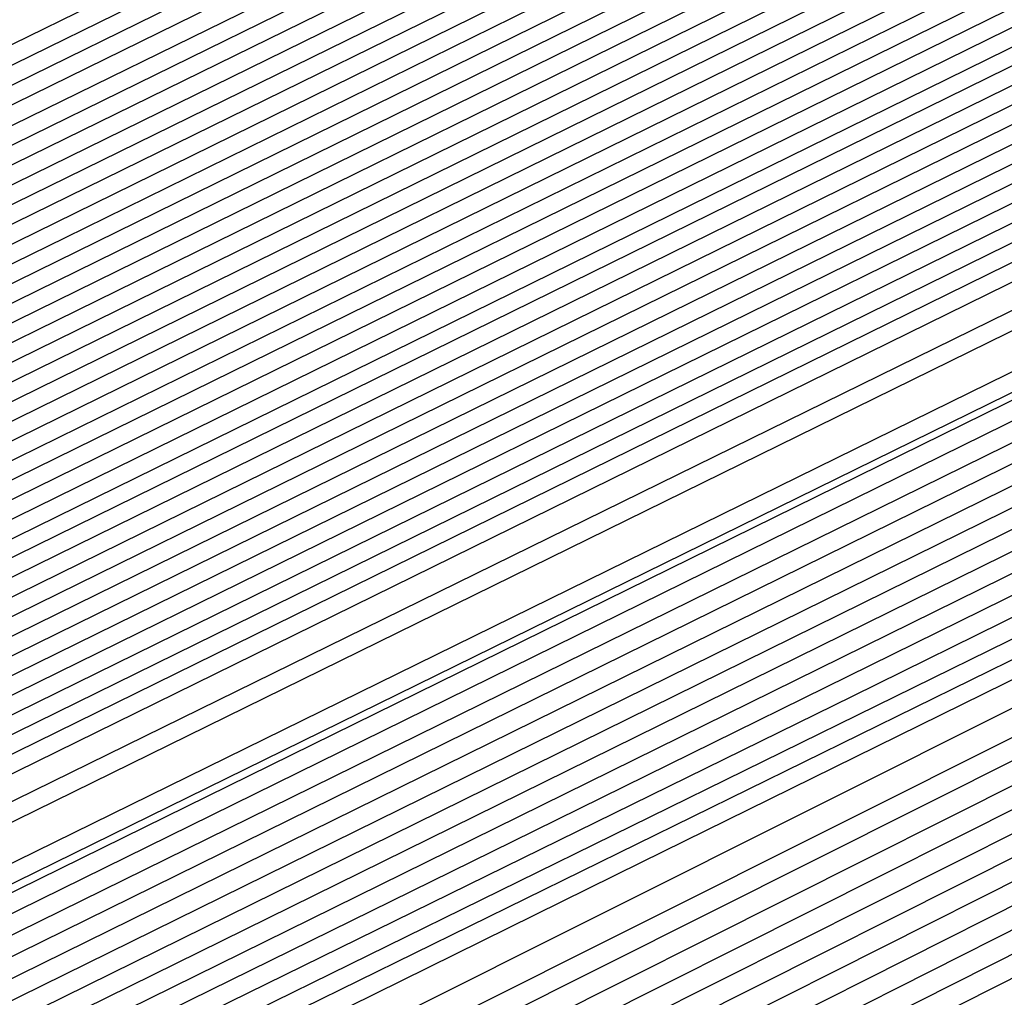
# Model space of a CAD drawing. Extents: x 3249832 to 3255657, y 13789405 to 13793316.
# Tile 354 of 656: x 3254713.84 to 3254714.63, y 13790586.592 to 13790587.377. Entities that reach past the tile are written whole.
import ezdxf

# ---------------------------------------------------------------- set-up
doc = ezdxf.new("R2010")
doc.units = 0
doc.header["$LTSCALE"] = 100
doc.header["$MEASUREMENT"] = 0
for name, color, linetype in [('GRATIO_CON', 10, 'CONTINUOUS'), ('GRATIO_ICON', 7, 'CONTINUOUS'), ('TARGETS_EAST', 7, 'CONTINUOUS')]:
    doc.layers.add(name, color=color, linetype=linetype)

# ---------------------------------------------------------------- blocks, each defined once
blk = doc.blocks.new('Gratio_032316_contours')
at = {"layer": 'GRATIO_CON', "color": 1, "linetype": 'Continuous', "flags": 128}
for points in [[(3254642.13897, 13790551.7053), (3254660.61243, 13790560.66868), (3254682.30719, 13790571.27233), (3254700.73522, 13790580.30502), (3254711.03173, 13790585.35644), (3254714.82497, 13790587.21988), (3254715.36645, 13790587.48955), (3254715.36588, 13790587.49371), (3254715.36569, 13790587.49686), (3254715.36655, 13790587.49754), (3254715.90811, 13790587.75722), (3254719.68608, 13790589.58897), (3254729.93522, 13790594.56872), (3254748.26885, 13790603.48808), (3254769.81469, 13790614.00116), (3254788.07905, 13790622.9777)], [(3254643.95734, 13790552.60973), (3254661.97046, 13790561.34975), (3254683.1246, 13790571.68921), (3254701.09342, 13790580.49692), (3254711.13334, 13790585.42264), (3254714.83206, 13790587.23983), (3254715.36008, 13790587.50288), (3254715.35957, 13790587.50688), (3254715.35945, 13790587.50981), (3254715.36033, 13790587.51036), (3254715.88052, 13790587.75973), (3254719.5093, 13790589.5191), (3254729.35365, 13790594.30218), (3254746.96321, 13790602.86928), (3254767.6581, 13790612.96715), (3254785.20112, 13790621.58917)], [(3254645.7757, 13790553.51416), (3254663.32847, 13790562.0309), (3254683.94192, 13790572.10669), (3254701.45127, 13790580.69086), (3254711.23425, 13790585.49327), (3254714.83851, 13790587.26589), (3254715.3542, 13790587.52122), (3254715.85297, 13790587.76165), (3254719.33252, 13790589.44917), (3254728.77209, 13790594.03565), (3254745.65757, 13790602.25048), (3254765.50152, 13790611.93314), (3254782.3232, 13790620.20063)], [(3254647.59407, 13790554.41859), (3254664.6865, 13790562.71197), (3254684.75934, 13790572.52352), (3254701.80953, 13790580.88257), (3254711.33599, 13790585.55906), (3254714.84579, 13790587.28524), (3254715.34798, 13790587.53394), (3254715.82539, 13790587.76413), (3254719.15574, 13790589.3793), (3254728.19052, 13790593.76911), (3254744.35193, 13790601.63168), (3254763.34494, 13790610.89913), (3254779.44527, 13790618.8121)], [(3254651.2308, 13790556.22744), (3254667.40255, 13790564.07411), (3254686.3942, 13790573.35717), (3254702.52604, 13790581.266), (3254711.53948, 13790585.69065), (3254714.86033, 13790587.32395), (3254715.33554, 13790587.55938), (3254715.77022, 13790587.76908), (3254718.80218, 13790589.23958), (3254727.0274, 13790593.23604), (3254741.74064, 13790600.39407), (3254759.03177, 13790608.83111), (3254773.68943, 13790616.03503)], [(3254653.04917, 13790557.13187), (3254668.76058, 13790564.75517), (3254687.21163, 13790573.77399), (3254702.8843, 13790581.45771), (3254711.64122, 13790585.75645), (3254714.8676, 13790587.3433), (3254715.32932, 13790587.57211), (3254715.74264, 13790587.77155), (3254718.62539, 13790589.16971), (3254726.44583, 13790592.9695), (3254740.435, 13790599.77527), (3254756.87519, 13790607.7971), (3254770.8115, 13790614.64649), (3254778.52936, 13790618.53094)], [(3254646.25173, 13790553.95278), (3254654.86753, 13790558.0363), (3254670.11861, 13790565.43624), (3254688.02906, 13790574.19082), (3254703.24256, 13790581.64942), (3254711.74296, 13790585.82224), (3254714.87488, 13790587.36265), (3254715.32311, 13790587.58483), (3254715.71506, 13790587.77403), (3254718.44861, 13790589.09985), (3254725.86427, 13790592.70296), (3254739.12936, 13790599.15646), (3254754.71861, 13790606.76308), (3254767.93358, 13790613.25796), (3254775.25196, 13790616.94135)], [(3254648.32316, 13790554.9771), (3254656.6859, 13790558.94073), (3254671.47664, 13790566.11731), (3254688.84649, 13790574.60765), (3254703.60082, 13790581.84114), (3254711.8447, 13790585.88804), (3254714.88215, 13790587.38201), (3254715.31689, 13790587.59755), (3254715.68748, 13790587.7765), (3254718.27183, 13790589.02998), (3254725.2827, 13790592.43642), (3254737.82372, 13790598.53766), (3254752.56202, 13790605.72907), (3254765.05565, 13790611.86942), (3254771.97456, 13790615.35175)], [(3254652.46603, 13790557.02573), (3254660.32263, 13790560.74958), (3254674.19269, 13790567.47945), (3254690.48135, 13790575.4413), (3254704.31733, 13790582.22456), (3254712.04819, 13790586.01963), (3254714.8967, 13790587.42071), (3254715.30445, 13790587.623), (3254715.63231, 13790587.78146), (3254717.91827, 13790588.89025), (3254724.11957, 13790591.90335), (3254735.21243, 13790597.30006), (3254748.24885, 13790603.66105), (3254759.2998, 13790609.09235), (3254765.41976, 13790612.17257), (3254767.59732, 13790613.37063), (3254767.8046, 13790613.62805), (3254767.8447, 13790613.807), (3254768.8446, 13790614.45227), (3254771.76227, 13790616.0293)], [(3254651.241, 13790556.58363), (3254654.53746, 13790558.05005), (3254662.141, 13790561.65401), (3254675.55072, 13790568.16052), (3254691.29878, 13790575.85812), (3254704.67559, 13790582.41627), (3254712.14993, 13790586.08542), (3254714.90397, 13790587.44007), (3254715.29823, 13790587.63572), (3254715.60473, 13790587.78393), (3254717.74149, 13790588.82039), (3254723.53801, 13790591.63681), (3254733.90679, 13790596.68125), (3254746.09227, 13790602.62704), (3254756.42188, 13790607.70382), (3254762.14236, 13790610.58297), (3254764.17778, 13790611.70283), (3254764.37153, 13790611.94345), (3254764.43374, 13790612.1232), (3254765.54149, 13790612.8137), (3254768.73858, 13790614.52489), (3254774.56596, 13790617.51859)], [(3254651.54796, 13790556.87018), (3254653.36991, 13790557.63148), (3254656.60889, 13790559.07437), (3254663.95936, 13790562.55844), (3254676.90875, 13790568.84158), (3254692.11621, 13790576.27495), (3254705.03385, 13790582.60799), (3254712.25167, 13790586.15122), (3254714.91124, 13790587.45942), (3254715.29201, 13790587.64844), (3254715.57715, 13790587.78641), (3254717.5647, 13790588.75052), (3254722.95644, 13790591.37028), (3254732.60115, 13790596.06245), (3254743.93569, 13790601.59303), (3254753.54395, 13790606.31528), (3254758.86496, 13790608.99338), (3254760.75824, 13790610.03504), (3254760.93846, 13790610.25885), (3254761.02279, 13790610.4394), (3254762.23838, 13790611.17513), (3254765.71489, 13790613.02047), (3254772.0375, 13790616.26036)], [(3254678.26678, 13790569.52265), (3254692.93363, 13790576.69177), (3254705.39211, 13790582.7997), (3254712.35342, 13790586.21701), (3254714.91851, 13790587.47877), (3254715.28579, 13790587.66117), (3254715.54956, 13790587.78888), (3254717.38792, 13790588.68066), (3254722.37488, 13790591.10374), (3254731.29551, 13790595.44365), (3254741.77911, 13790600.55902), (3254750.66603, 13790604.92675), (3254755.58756, 13790607.40379), (3254757.3387, 13790608.36724), (3254757.5054, 13790608.57425), (3254757.61183, 13790608.7556), (3254758.93526, 13790609.53656), (3254762.69119, 13790611.51606), (3254769.50905, 13790615.00213), (3254777.67393, 13790619.13941)], [(3254680.98282, 13790570.88477), (3254694.56838, 13790577.52526), (3254706.10823, 13790583.18256), (3254712.556, 13790586.3474), (3254714.93147, 13790587.51595), (3254715.27095, 13790587.68575), (3254715.27139, 13790587.68808), (3254715.27215, 13790587.68918), (3254715.27323, 13790587.68899), (3254715.49436, 13790587.79454), (3254717.03435, 13790588.54102), (3254721.21175, 13790590.57066), (3254728.68422, 13790594.20604), (3254737.46594, 13790598.491), (3254744.91018, 13790602.14968), (3254749.03276, 13790604.2246), (3254750.49963, 13790605.03165), (3254750.63926, 13790605.20506), (3254750.78992, 13790605.388), (3254752.32903, 13790606.25942), (3254756.6438, 13790608.50723), (3254764.45214, 13790612.48568), (3254773.79473, 13790617.21456)], [(3254682.34084, 13790571.56584), (3254695.38579, 13790577.94208), (3254706.46644, 13790583.37426), (3254712.65764, 13790586.41316), (3254714.93859, 13790587.53522), (3254715.26461, 13790587.69829), (3254715.26511, 13790587.70058), (3254715.26593, 13790587.7017), (3254715.26701, 13790587.70162), (3254715.46678, 13790587.79699), (3254716.85757, 13790588.47115), (3254720.63018, 13790590.30413), (3254727.37858, 13790593.58724), (3254735.30936, 13790597.45698), (3254742.03226, 13790600.76114), (3254745.75536, 13790602.63501), (3254747.08009, 13790603.36385), (3254747.20619, 13790603.52046), (3254747.37897, 13790603.7042), (3254749.02592, 13790604.62085), (3254753.62011, 13790607.00281), (3254761.92368, 13790611.22745), (3254771.85513, 13790616.25213)], [(3254683.69887, 13790572.2469), (3254696.20321, 13790578.3589), (3254706.82465, 13790583.56596), (3254712.75927, 13790586.47892), (3254714.94572, 13790587.55449), (3254715.25827, 13790587.71083), (3254715.25884, 13790587.71307), (3254715.25971, 13790587.71422), (3254715.2608, 13790587.71425), (3254715.4392, 13790587.79943), (3254716.68079, 13790588.40128), (3254720.04862, 13790590.03759), (3254726.07294, 13790592.96844), (3254733.15277, 13790596.42297), (3254739.15433, 13790599.37261), (3254742.47796, 13790601.04541), (3254743.66055, 13790601.69606), (3254743.77312, 13790601.83586), (3254743.96801, 13790602.0204), (3254745.72281, 13790602.98228), (3254750.59642, 13790605.4984), (3254759.39523, 13790609.96923), (3254769.91554, 13790615.28971), (3254779.20112, 13790619.97838)], [(3254685.05689, 13790572.92797), (3254697.02062, 13790578.77572), (3254707.18286, 13790583.75766), (3254712.8609, 13790586.54469), (3254714.95284, 13790587.57376), (3254715.25193, 13790587.72337), (3254715.25256, 13790587.72556), (3254715.25349, 13790587.72674), (3254715.25458, 13790587.72687), (3254715.41162, 13790587.80188), (3254716.50401, 13790588.33141), (3254719.46705, 13790589.77105), (3254724.7673, 13790592.34964), (3254730.99619, 13790595.38896), (3254736.27641, 13790597.98407), (3254739.20056, 13790599.45582), (3254740.24102, 13790600.02826), (3254740.34006, 13790600.15126), (3254740.55706, 13790600.33659), (3254742.41969, 13790601.34371), (3254747.57272, 13790603.99398), (3254756.86677, 13790608.711), (3254767.97594, 13790614.32728), (3254777.78019, 13790619.27757)], [(3254687.77294, 13790574.29011), (3254698.65545, 13790579.60937), (3254707.89927, 13790584.14106), (3254713.06417, 13790586.67621), (3254714.96709, 13790587.61231), (3254715.23926, 13790587.74845), (3254715.24001, 13790587.75055), (3254715.24105, 13790587.75178), (3254715.24215, 13790587.75213), (3254715.35646, 13790587.80678), (3254716.15044, 13790588.19167), (3254718.30392, 13790589.23798), (3254722.15601, 13790591.11203), (3254726.68302, 13790593.32094), (3254730.52056, 13790595.207), (3254732.64576, 13790596.27664), (3254733.40194, 13790596.69267), (3254733.47392, 13790596.78206), (3254733.73515, 13790596.96899), (3254735.81347, 13790598.06657), (3254741.52534, 13790600.98516), (3254751.80986, 13790606.19455), (3254764.09674, 13790612.40243), (3254774.93833, 13790617.87593)], [(3254689.13097, 13790574.97117), (3254699.47286, 13790580.02619), (3254708.25748, 13790584.33276), (3254713.16581, 13790586.74198), (3254714.97421, 13790587.63158), (3254715.23292, 13790587.76099), (3254715.23374, 13790587.76304), (3254715.23483, 13790587.7643), (3254715.23594, 13790587.76476), (3254715.32888, 13790587.80922), (3254715.97366, 13790588.12181), (3254717.72236, 13790588.97144), (3254720.85037, 13790590.49323), (3254724.52644, 13790592.28693), (3254727.64263, 13790593.81847), (3254729.36837, 13790594.68704), (3254729.9824, 13790595.02488), (3254730.04085, 13790595.09747), (3254730.32419, 13790595.28519), (3254732.51035, 13790596.42801), (3254738.50164, 13790599.48074), (3254749.28141, 13790604.93632), (3254762.15714, 13790611.44), (3254773.5174, 13790617.17512)], [(3254690.489, 13790575.65224), (3254700.29028, 13790580.44301), (3254708.61569, 13790584.52446), (3254713.26744, 13790586.80774), (3254714.98133, 13790587.65085), (3254715.22658, 13790587.77353), (3254715.22746, 13790587.77553), (3254715.2286, 13790587.77682), (3254715.22972, 13790587.77739), (3254715.3013, 13790587.81167), (3254715.79688, 13790588.05194), (3254717.14079, 13790588.7049), (3254719.54473, 13790589.87442), (3254722.36986, 13790591.25292), (3254724.76471, 13790592.42994), (3254726.09097, 13790593.09745), (3254726.56287, 13790593.35708), (3254726.60779, 13790593.41287), (3254726.91323, 13790593.60139), (3254729.20724, 13790594.78944), (3254735.47795, 13790597.97633), (3254746.75295, 13790603.6781), (3254760.21755, 13790610.47758), (3254772.09647, 13790616.4743)], [(3254691.84702, 13790576.33331), (3254701.10769, 13790580.85984), (3254708.9739, 13790584.71617), (3254713.36907, 13790586.8735), (3254714.98846, 13790587.67012), (3254715.22024, 13790587.78607), (3254715.22118, 13790587.78803), (3254715.22238, 13790587.78934), (3254715.22351, 13790587.79001), (3254715.27372, 13790587.81412), (3254715.6201, 13790587.98207), (3254716.55923, 13790588.43837), (3254718.23909, 13790589.25562), (3254720.21327, 13790590.21891), (3254721.88678, 13790591.0414), (3254722.81357, 13790591.50786), (3254723.14333, 13790591.68929), (3254723.17472, 13790591.72827), (3254723.50228, 13790591.91759), (3254725.90412, 13790593.15087), (3254732.45425, 13790596.47191), (3254744.2245, 13790602.41987), (3254758.27795, 13790609.51515)], [(3254687.59812, 13790574.316), (3254694.56307, 13790577.69544), (3254702.74252, 13790581.69348), (3254709.69031, 13790585.09957), (3254713.57234, 13790587.00503), (3254715.00271, 13790587.70866), (3254715.20759, 13790587.8111), (3254715.21551, 13790587.81623), (3254715.26456, 13790587.84076), (3254715.39521, 13790587.90461), (3254715.6275, 13790588.01785), (3254715.89971, 13790588.15117), (3254716.12971, 13790588.2654), (3254716.63028, 13790588.51988), (3254719.29394, 13790589.8681), (3254726.40815, 13790593.46204), (3254739.16797, 13790599.90311), (3254754.3988, 13790607.59026), (3254767.83367, 13790614.37185), (3254776.21637, 13790618.60782)], [(3254651.00689, 13790556.96163), (3254655.51227, 13790559.1072), (3254661.32174, 13790561.89398), (3254668.11973, 13790565.16024), (3254674.80228, 13790568.36308), (3254680.06837, 13790570.86432), (3254683.17471, 13790572.30147), (3254685.60894, 13790573.41483), (3254689.41649, 13790575.22043), (3254695.9211, 13790578.37651), (3254703.55994, 13790582.1103), (3254710.04852, 13790585.29127), (3254713.67397, 13790587.0708), (3254715.00982, 13790587.72795), (3254715.20119, 13790587.82372), (3254715.57667, 13790588.0145), (3254718.19878, 13790589.33838), (3254725.31349, 13790592.92884), (3254738.08252, 13790599.37238), (3254753.33066, 13790607.06749), (3254766.79846, 13790613.86567), (3254775.23325, 13790618.12806)], [(3254651.96524, 13790557.43921), (3254656.63816, 13790559.66525), (3254662.66382, 13790562.55584), (3254669.71471, 13790565.9438), (3254676.64529, 13790569.26684), (3254682.10555, 13790571.8639), (3254685.30362, 13790573.34932), (3254687.68038, 13790574.43915), (3254691.23485, 13790576.12486), (3254697.27912, 13790579.05758), (3254704.37735, 13790582.52712), (3254710.40673, 13790585.48297), (3254713.77561, 13790587.13656), (3254715.01693, 13790587.74724), (3254715.19479, 13790587.83631), (3254715.56371, 13790588.0238), (3254718.13986, 13790589.32456), (3254725.12983, 13790592.85215), (3254737.67709, 13790599.18384), (3254752.67274, 13790606.7516), (3254765.94477, 13790613.45108), (3254774.30391, 13790617.67543)], [(3254652.92358, 13790557.9168), (3254657.76405, 13790560.22331), (3254664.0059, 13790563.21769), (3254671.30969, 13790566.72735), (3254678.4883, 13790570.1706), (3254684.14272, 13790572.86348), (3254687.43253, 13790574.39718), (3254689.75181, 13790575.46347), (3254693.05322, 13790577.02929), (3254698.63715, 13790579.73865), (3254705.19476, 13790582.94395), (3254710.76494, 13790585.67467), (3254713.87724, 13790587.20233), (3254715.02403, 13790587.76653), (3254715.1884, 13790587.8489), (3254715.55075, 13790588.03309), (3254718.08094, 13790589.31073), (3254724.94617, 13790592.77547), (3254737.27167, 13790598.99531), (3254752.01482, 13790606.43571), (3254765.09108, 13790613.03649), (3254773.37457, 13790617.2228)], [(3254651.29996, 13790557.21325), (3254654.84028, 13790558.87196), (3254660.01584, 13790561.33941), (3254666.69007, 13790564.54139), (3254674.49965, 13790568.29446), (3254682.17432, 13790571.97812), (3254688.21707, 13790574.86265), (3254691.69036, 13790576.49289), (3254693.89467, 13790577.51211), (3254696.68995, 13790578.83814), (3254701.3532, 13790581.10078), (3254706.82959, 13790583.77759), (3254711.48135, 13790586.05807), (3254714.0805, 13790587.33386), (3254715.03825, 13790587.8051), (3254715.17561, 13790587.87409), (3254715.52483, 13790588.05168), (3254717.9631, 13790589.28309), (3254724.57885, 13790592.6221), (3254736.46081, 13790598.61824), (3254750.69899, 13790605.80392), (3254763.38369, 13790612.20731), (3254771.51589, 13790616.31754)], [(3254652.14393, 13790557.63564), (3254655.79863, 13790559.34954), (3254661.14173, 13790561.89746), (3254668.03215, 13790565.20325), (3254676.09463, 13790569.07802), (3254684.01733, 13790572.88188), (3254690.25424, 13790575.86223), (3254693.81928, 13790577.54075), (3254695.9661, 13790578.53643), (3254698.50832, 13790579.74257), (3254702.71123, 13790581.78185), (3254707.64701, 13790584.19441), (3254711.83956, 13790586.24977), (3254714.18213, 13790587.39962), (3254715.04536, 13790587.82439), (3254715.16922, 13790587.88668), (3254715.51187, 13790588.06098), (3254717.90418, 13790589.26927), (3254724.39519, 13790592.54542), (3254736.05539, 13790598.4297), (3254750.04107, 13790605.48803), (3254762.52999, 13790611.79272), (3254770.58655, 13790615.86491), (3254774.82168, 13790618.02098)], [(3254692.29141, 13790576.86181), (3254695.94819, 13790578.58861), (3254698.03754, 13790579.56075), (3254700.32668, 13790580.647), (3254704.06925, 13790582.46292), (3254708.46442, 13790584.61124), (3254712.19777, 13790586.44147), (3254714.28376, 13790587.46538), (3254715.05246, 13790587.84358), (3254715.16279, 13790587.89896), (3254715.16383, 13790587.90053), (3254715.16509, 13790587.902), (3254715.16617, 13790587.90327), (3254715.50182, 13790588.07328), (3254717.84714, 13790589.25727), (3254724.21238, 13790592.46954), (3254735.65021, 13790598.24141), (3254749.38318, 13790605.17217), (3254761.6763, 13790611.37813), (3254769.65721, 13790615.41229), (3254773.90413, 13790617.5743)], [(3254687.70335, 13790574.6894), (3254694.32858, 13790577.86139), (3254698.0771, 13790579.63646), (3254700.10897, 13790580.58507), (3254702.14505, 13790581.55143), (3254705.42728, 13790583.14399), (3254709.28184, 13790585.02806), (3254712.55598, 13790586.63317), (3254714.3854, 13790587.53114), (3254715.05956, 13790587.86286), (3254715.15639, 13790587.9115), (3254715.15743, 13790587.91303), (3254715.15867, 13790587.91452), (3254715.15975, 13790587.91583), (3254715.48883, 13790588.0826), (3254717.7882, 13790589.24348), (3254724.02871, 13790592.39287), (3254735.24478, 13790598.05288), (3254748.72526, 13790604.85628), (3254760.82261, 13790610.96354), (3254768.72787, 13790614.95966), (3254772.98657, 13790617.12763)], [(3254691.38937, 13790576.49692), (3254698.40293, 13790579.86055), (3254702.33493, 13790581.73217), (3254704.25183, 13790582.6337), (3254705.78178, 13790583.36028), (3254708.14333, 13790584.50612), (3254710.91666, 13790585.8617), (3254713.27239, 13790587.01657), (3254714.58866, 13790587.66267), (3254715.07377, 13790587.90141), (3254715.1436, 13790587.93659), (3254715.14461, 13790587.93803), (3254715.14584, 13790587.93955), (3254715.1469, 13790587.94097), (3254715.46284, 13790588.10126), (3254717.67032, 13790589.21591), (3254723.66137, 13790592.23954), (3254734.43392, 13790597.67582), (3254747.40942, 13790604.22449), (3254759.11522, 13790610.13437), (3254766.8692, 13790614.0544), (3254771.15146, 13790616.23429)], [(3254684.06954, 13790572.99579), (3254693.23238, 13790577.40068), (3254700.4401, 13790580.86013), (3254704.46385, 13790582.78003), (3254706.32327, 13790583.65802), (3254707.60015, 13790584.26471), (3254709.50138, 13790585.18722), (3254711.73432, 13790586.27878), (3254713.63141, 13790587.20915), (3254714.6921, 13790587.7304), (3254715.08369, 13790587.92385), (3254715.14049, 13790587.95315), (3254715.44986, 13790588.11047), (3254717.61138, 13790589.20211), (3254723.4777, 13790592.16288), (3254734.02849, 13790597.48729), (3254746.7515, 13790603.9086), (3254758.26153, 13790609.71978), (3254765.93986, 13790613.60177), (3254770.23391, 13790615.78762), (3254772.35761, 13790616.89835)], [(3254685.66452, 13790573.77934), (3254695.07539, 13790578.30444), (3254702.47727, 13790581.85972), (3254706.59276, 13790583.82789), (3254708.3947, 13790584.68234), (3254709.41851, 13790585.16914), (3254710.85941, 13790585.86829), (3254712.55173, 13790586.69561), (3254713.98961, 13790587.40087), (3254714.79371, 13790587.7962), (3254715.09077, 13790587.9432), (3254715.13406, 13790587.96581), (3254715.43687, 13790588.11983), (3254717.55244, 13790589.18832), (3254723.29403, 13790592.08621), (3254733.62306, 13790597.29876), (3254746.09358, 13790603.59271), (3254757.40783, 13790609.30519), (3254765.01052, 13790613.14914), (3254769.31635, 13790615.34095), (3254771.48254, 13790616.4728)], [(3254687.2595, 13790574.5629), (3254696.9184, 13790579.2082), (3254704.51445, 13790582.8593), (3254708.72167, 13790584.87574), (3254710.46613, 13790585.70666), (3254711.23688, 13790586.07357), (3254712.21743, 13790586.54936), (3254713.36914, 13790587.11244), (3254714.34781, 13790587.59259), (3254714.89532, 13790587.862), (3254715.09784, 13790587.96254), (3254715.12763, 13790587.97847), (3254715.42388, 13790588.12918), (3254717.4935, 13790589.17454), (3254723.11036, 13790592.00954), (3254733.21763, 13790597.11023), (3254745.43567, 13790603.27682), (3254756.55414, 13790608.8906), (3254764.08118, 13790612.69652), (3254768.3988, 13790614.89427), (3254770.60747, 13790616.04725), (3254771.71076, 13790616.66569)]]:
    blk.add_lwpolyline(points, dxfattribs=at)
at = {"layer": 'GRATIO_CON', "color": 5, "linetype": 'Continuous', "flags": 128}
for points in [[(3254645.45989, 13790553.036), (3254663.06902, 13790561.76234), (3254683.78616, 13790571.95537), (3254701.39587, 13790580.59648), (3254711.23652, 13790585.42412), (3254714.86179, 13790587.205), (3254715.37921, 13790587.46291), (3254715.3785, 13790587.46738), (3254715.37818, 13790587.47094), (3254715.379, 13790587.47189), (3254715.91332, 13790587.72791), (3254719.63999, 13790589.53429), (3254729.74952, 13790594.44572), (3254747.83752, 13790603.23571), (3254769.12012, 13790613.55314), (3254787.21858, 13790622.2657)], [(3254649.9599, 13790555.23485), (3254666.43734, 13790563.40037), (3254685.82304, 13790572.93832), (3254702.30102, 13790581.02409), (3254711.50923, 13790585.54148), (3254714.90149, 13790587.208), (3254715.38559, 13790587.44959), (3254715.38481, 13790587.45421), (3254715.38442, 13790587.45799), (3254715.38522, 13790587.45907), (3254715.90125, 13790587.70612), (3254719.49959, 13790589.44987), (3254729.26059, 13790594.19156), (3254746.72476, 13790602.67816), (3254767.27327, 13790612.63962), (3254784.74743, 13790621.05163)], [(3254645.80775, 13790553.04767), (3254654.45991, 13790557.43369), (3254669.80562, 13790565.03851), (3254687.85971, 13790573.92219), (3254703.20546, 13790581.45483), (3254711.78045, 13790585.66566), (3254714.93945, 13790587.22063), (3254715.39151, 13790587.44484), (3254715.8892, 13790587.6839), (3254719.35919, 13790589.36538), (3254728.77166, 13790593.93739), (3254745.61201, 13790602.1206), (3254765.42641, 13790611.7261), (3254782.27628, 13790619.83757)], [(3254650.91461, 13790555.55434), (3254658.95991, 13790559.63253), (3254673.17394, 13790566.67653), (3254689.89661, 13790574.90513), (3254704.11068, 13790581.88242), (3254712.05332, 13790585.78298), (3254714.97941, 13790587.22354), (3254715.39824, 13790587.43132), (3254715.87757, 13790587.66145), (3254719.21907, 13790589.28052), (3254728.28286, 13790593.68303), (3254744.49928, 13790601.56299), (3254763.57957, 13790610.81258), (3254779.80514, 13790618.62351)], [(3254649.08948, 13790554.26142), (3254654.3182, 13790556.94576), (3254657.59187, 13790558.69193), (3254661.12833, 13790560.56768), (3254667.95993, 13790564.03022), (3254679.91057, 13790569.95256), (3254693.97039, 13790576.87085), (3254705.92104, 13790582.73704), (3254712.59882, 13790586.01653), (3254715.05845, 13790587.22852), (3254715.40927, 13790587.40569), (3254715.4091, 13790587.40857), (3254715.40973, 13790587.40912), (3254715.41142, 13790587.40719), (3254715.85443, 13790587.61702), (3254718.939, 13790589.11056), (3254727.30534, 13790593.17414), (3254742.27387, 13790600.44772), (3254759.88587, 13790608.98552), (3254774.86284, 13790616.19538)], [(3254652.93164, 13790556.1611), (3254659.02785, 13790559.27375), (3254662.75305, 13790561.23578), (3254666.23519, 13790563.07435), (3254672.45993, 13790566.22906), (3254683.27889, 13790571.59057), (3254696.00728, 13790577.85373), (3254706.82625, 13790583.16441), (3254712.87167, 13790586.13334), (3254715.09839, 13790587.2306), (3254715.41604, 13790587.39112), (3254715.41598, 13790587.39393), (3254715.41668, 13790587.39465), (3254715.41838, 13790587.39298), (3254715.84298, 13790587.59418), (3254718.79898, 13790589.02549), (3254726.81658, 13790592.9197), (3254741.16116, 13790599.89008), (3254758.03902, 13790608.072), (3254772.39169, 13790614.98132)], [(3254648.58894, 13790553.91205), (3254656.7738, 13790558.06078), (3254663.73751, 13790561.60174), (3254667.91424, 13790563.77963), (3254671.34204, 13790565.58102), (3254676.95994, 13790568.4279), (3254686.64721, 13790573.22859), (3254698.04418, 13790578.8366), (3254707.73145, 13790583.59177), (3254713.14451, 13790586.25015), (3254715.13834, 13790587.23269), (3254715.42281, 13790587.37655), (3254715.42286, 13790587.3793), (3254715.42364, 13790587.38017), (3254715.42535, 13790587.37877), (3254715.83152, 13790587.57133), (3254718.65897, 13790588.94043), (3254726.32782, 13790592.66525), (3254740.04845, 13790599.33244), (3254756.19218, 13790607.15847), (3254769.92054, 13790613.76725), (3254777.68322, 13790617.41943)], [(3254651.41043, 13790555.30347), (3254660.61596, 13790559.96046), (3254668.44716, 13790563.92972), (3254673.07542, 13790566.32348), (3254676.4489, 13790568.08769), (3254681.45995, 13790570.62675), (3254690.01552, 13790574.8666), (3254700.08107, 13790579.81947), (3254708.63666, 13790584.01913), (3254713.41735, 13790586.36696), (3254715.17828, 13790587.23478), (3254715.42958, 13790587.36198), (3254715.42974, 13790587.36467), (3254715.43059, 13790587.36569), (3254715.43231, 13790587.36456), (3254715.82006, 13790587.54848), (3254718.51895, 13790588.85536), (3254725.83906, 13790592.41081), (3254738.93574, 13790598.77481), (3254754.34533, 13790606.24494), (3254767.4494, 13790612.55319), (3254774.87218, 13790616.04552)], [(3254647.51062, 13790553.2224), (3254657.0534, 13790558.08633), (3254668.30029, 13790563.75982), (3254677.86647, 13790568.5857), (3254683.39779, 13790571.41118), (3254686.66262, 13790573.10103), (3254690.45996, 13790575.02443), (3254696.75216, 13790578.14263), (3254704.15486, 13790581.78522), (3254710.44706, 13790584.87386), (3254713.96303, 13790586.60059), (3254715.25816, 13790587.23895), (3254715.44312, 13790587.33284), (3254715.4435, 13790587.33541), (3254715.4445, 13790587.33674), (3254715.44624, 13790587.33615), (3254715.79714, 13790587.50278), (3254718.23891, 13790588.68523), (3254724.86154, 13790591.90192), (3254736.71033, 13790597.65953), (3254750.65163, 13790604.41789), (3254762.5071, 13790610.12506), (3254769.25009, 13790613.29771), (3254772.46084, 13790614.72673)], [(3254691.76947, 13790575.6077), (3254694.95997, 13790577.22328), (3254700.12048, 13790579.78065), (3254706.19176, 13790582.7681), (3254711.35227, 13790585.30122), (3254714.23587, 13790586.7174), (3254715.2981, 13790587.24103), (3254715.44988, 13790587.31827), (3254715.45037, 13790587.32078), (3254715.45145, 13790587.32227), (3254715.4532, 13790587.32194), (3254715.78569, 13790587.47994), (3254718.09889, 13790588.60017), (3254724.37278, 13790591.64747), (3254735.59762, 13790597.10189), (3254748.80479, 13790603.50436), (3254760.03595, 13790608.911), (3254766.43904, 13790611.9238), (3254769.58701, 13790613.32815), (3254772.15906, 13790614.45527)], [(3254687.28578, 13790573.24168), (3254693.72015, 13790576.49888), (3254696.87633, 13790578.11438), (3254699.45998, 13790579.42212), (3254703.48879, 13790581.41867), (3254708.22865, 13790583.75097), (3254712.25747, 13790585.72859), (3254714.50871, 13790586.83421), (3254715.33804, 13790587.24312), (3254715.45665, 13790587.3037), (3254715.45725, 13790587.30615), (3254715.45841, 13790587.30779), (3254715.46017, 13790587.30773), (3254715.77423, 13790587.45709), (3254717.95887, 13790588.51511), (3254723.88402, 13790591.39303), (3254734.48491, 13790596.54426), (3254746.95794, 13790602.59083), (3254757.5648, 13790607.69694), (3254763.628, 13790610.5499), (3254766.71318, 13790611.92957), (3254769.4468, 13790613.13897), (3254773.80181, 13790615.15819)], [(3254691.99543, 13790575.56967), (3254698.88134, 13790579.04273), (3254701.98319, 13790580.62105), (3254703.95998, 13790581.62096), (3254706.85711, 13790583.05668), (3254710.26555, 13790584.73384), (3254713.16268, 13790586.15595), (3254714.78155, 13790586.95103), (3254715.37798, 13790587.2452), (3254715.46342, 13790587.28913), (3254715.46413, 13790587.29152), (3254715.46536, 13790587.29331), (3254715.46713, 13790587.29352), (3254715.76277, 13790587.43424), (3254717.81885, 13790588.43004), (3254723.39526, 13790591.13858), (3254733.3722, 13790595.98662), (3254745.11109, 13790601.6773), (3254755.09366, 13790606.48287), (3254760.81695, 13790609.17599), (3254763.83935, 13790610.53099), (3254766.73453, 13790611.82266), (3254771.41527, 13790613.99998)], [(3254687.51109, 13790573.25822), (3254701.41474, 13790580.22565), (3254709.2037, 13790584.13044), (3254712.1969, 13790585.63444), (3254712.95996, 13790586.01884), (3254713.59369, 13790586.3332), (3254714.33944, 13790586.70077), (3254714.97367, 13790587.0132), (3254715.32877, 13790587.18913), (3254715.46063, 13790587.25522), (3254715.48106, 13790587.2651), (3254715.73985, 13790587.38855), (3254717.53881, 13790588.25991), (3254722.41774, 13790590.62969), (3254731.14679, 13790594.87134), (3254741.4174, 13790599.85025), (3254750.15136, 13790604.05475), (3254755.19487, 13790606.42817), (3254758.09169, 13790607.73384), (3254761.31, 13790609.19004), (3254766.64218, 13790611.68355), (3254773.17735, 13790614.77508)], [(3254650.90168, 13790554.66527), (3254658.83714, 13790558.77711), (3254673.08919, 13790565.98866), (3254689.8746, 13790574.42034), (3254704.14839, 13790581.57108), (3254712.12626, 13790585.56661), (3254715.0665, 13790587.03998), (3254715.48807, 13790587.25101), (3254715.72841, 13790587.36573), (3254717.39879, 13790588.17485), (3254721.92898, 13790590.37524), (3254730.03408, 13790594.31371), (3254739.57055, 13790598.93672), (3254747.68021, 13790602.84068), (3254752.38382, 13790605.05427), (3254755.21786, 13790606.33526), (3254758.59774, 13790607.87373), (3254764.25564, 13790610.52534), (3254771.1907, 13790613.80817)], [(3254652.10366, 13790555.2502), (3254659.89252, 13790559.28587), (3254673.88123, 13790566.36378), (3254690.35629, 13790574.63902), (3254704.36572, 13790581.65666), (3254712.19498, 13790585.57722), (3254715.07937, 13790587.02292), (3254715.49163, 13790587.23146), (3254715.49235, 13790587.23407), (3254715.49356, 13790587.23625), (3254715.49515, 13790587.23708), (3254715.71698, 13790587.34297), (3254717.25878, 13790588.0898), (3254721.44023, 13790590.1208), (3254728.92137, 13790593.75607), (3254737.7237, 13790598.02319), (3254745.20906, 13790601.62662), (3254749.57278, 13790603.68036), (3254752.34403, 13790604.93669), (3254755.88548, 13790606.55742), (3254761.86909, 13790609.36713), (3254769.20405, 13790612.84127), (3254776.10885, 13790616.11802)], [(3254650.52947, 13790554.27655), (3254653.30563, 13790555.83521), (3254660.94783, 13790559.79489), (3254674.67314, 13790566.73956), (3254690.83795, 13790574.85914), (3254704.58348, 13790581.74509), (3254712.26512, 13790585.59261), (3254715.09493, 13790587.01199), (3254715.49918, 13790587.21731), (3254715.49971, 13790587.22018), (3254715.50077, 13790587.22236), (3254715.50223, 13790587.22314), (3254715.70556, 13790587.3202), (3254717.11876, 13790588.00474), (3254720.95147, 13790589.86635), (3254727.80866, 13790593.19843), (3254735.87685, 13790597.10967), (3254742.73792, 13790600.41256), (3254746.76173, 13790602.30645), (3254749.4702, 13790603.53811), (3254753.17321, 13790605.24112), (3254759.48255, 13790608.20892), (3254767.2174, 13790611.87436), (3254774.49886, 13790615.33013)], [(3254653.03995, 13790555.50639), (3254655.70956, 13790557.00523), (3254663.05845, 13790560.81293), (3254676.25696, 13790567.49109), (3254691.80123, 13790575.29924), (3254705.01884, 13790581.92145), (3254712.40502, 13790585.62228), (3254715.1255, 13790586.9884), (3254715.51365, 13790587.18702), (3254715.51389, 13790587.19069), (3254715.51485, 13790587.19347), (3254715.51622, 13790587.19477), (3254715.68266, 13790587.27452), (3254716.83873, 13790587.83462), (3254719.97395, 13790589.35746), (3254725.58325, 13790592.08316), (3254732.18316, 13790595.28261), (3254737.79562, 13790597.98443), (3254741.13964, 13790599.55864), (3254743.72253, 13790600.74095), (3254747.74869, 13790602.6085), (3254754.70946, 13790605.8925), (3254763.24411, 13790609.94055), (3254771.27887, 13790613.75435)], [(3254692.28288, 13790575.51934), (3254705.23657, 13790582.00977), (3254712.47507, 13790585.63742), (3254715.14094, 13790586.97708), (3254715.52106, 13790587.17242), (3254715.52113, 13790587.17642), (3254715.52199, 13790587.17933), (3254715.52326, 13790587.18073), (3254715.67123, 13790587.25172), (3254716.69871, 13790587.74956), (3254719.48519, 13790589.10302), (3254724.47054, 13790591.52552), (3254730.33631, 13790594.36908), (3254735.32447, 13790596.77037), (3254738.3286, 13790598.18473), (3254740.8487, 13790599.34238), (3254745.03642, 13790601.29219), (3254752.32291, 13790604.73429), (3254761.25746, 13790608.97365), (3254769.66888, 13790612.96646), (3254775.83783, 13790615.88111)], [(3254677.84078, 13790568.24263), (3254692.76453, 13790575.73943), (3254705.45429, 13790582.09808), (3254712.54512, 13790585.65256), (3254715.15638, 13790586.96576), (3254715.52847, 13790587.15782), (3254715.52837, 13790587.16214), (3254715.52912, 13790587.16518), (3254715.5303, 13790587.16668), (3254715.65979, 13790587.22892), (3254716.5587, 13790587.6645), (3254718.99643, 13790588.84857), (3254723.35783, 13790590.96788), (3254728.48946, 13790593.45556), (3254732.85332, 13790595.5563), (3254735.51755, 13790596.81083), (3254737.97487, 13790597.9438), (3254742.32416, 13790599.97588), (3254749.93637, 13790603.57608), (3254759.27081, 13790608.00674), (3254768.05889, 13790612.17858), (3254774.50392, 13790615.22399)], [(3254678.63269, 13790568.6184), (3254693.24618, 13790575.95952), (3254705.67202, 13790582.1864), (3254712.61518, 13790585.6677), (3254715.17181, 13790586.95444), (3254715.53588, 13790587.14323), (3254715.53561, 13790587.14787), (3254715.53626, 13790587.15104), (3254715.53734, 13790587.15263), (3254715.64836, 13790587.20612), (3254716.41868, 13790587.57944), (3254718.50767, 13790588.59413), (3254722.24512, 13790590.41025), (3254726.64262, 13790592.54203), (3254730.38218, 13790594.34224), (3254732.70651, 13790595.43692), (3254735.10104, 13790596.54522), (3254739.61189, 13790598.65957), (3254747.54982, 13790602.41787), (3254757.28417, 13790607.03984), (3254766.4489, 13790611.39069), (3254773.17002, 13790614.56687)], [(3254680.21651, 13790569.36995), (3254694.20948, 13790576.3997), (3254706.10747, 13790582.36303), (3254712.75528, 13790585.69799), (3254715.20268, 13790586.9318), (3254715.55071, 13790587.11403), (3254715.5501, 13790587.11932), (3254715.55053, 13790587.12276), (3254715.55142, 13790587.12454), (3254715.62548, 13790587.16052), (3254716.13865, 13790587.40933), (3254717.53015, 13790588.08524), (3254720.01971, 13790589.29497), (3254722.94892, 13790590.71497), (3254725.43988, 13790591.91411), (3254727.08442, 13790592.68911), (3254729.35338, 13790593.74807), (3254734.18737, 13790596.02696), (3254742.77674, 13790600.10144), (3254753.31087, 13790605.10603), (3254763.22891, 13790609.81491), (3254770.50221, 13790613.25264), (3254775.23091, 13790615.44503)], [(3254681.00842, 13790569.74572), (3254694.69114, 13790576.61979), (3254706.3252, 13790582.45135), (3254712.82533, 13790585.71313), (3254715.21812, 13790586.92048), (3254715.55812, 13790587.09943), (3254715.55734, 13790587.10505), (3254715.55767, 13790587.10862), (3254715.55846, 13790587.11049), (3254715.61405, 13790587.13772), (3254715.99863, 13790587.32427), (3254717.04139, 13790587.83079), (3254718.907, 13790588.73734), (3254721.10207, 13790589.80145), (3254722.96873, 13790590.70005), (3254724.27337, 13790591.3152), (3254726.47955, 13790592.34949), (3254731.4751, 13790594.71065), (3254740.39019, 13790598.94323), (3254751.32422, 13790604.13912), (3254761.61892, 13790609.02702), (3254769.1683, 13790612.59552), (3254774.07556, 13790614.87262)], [(3254681.80034, 13790570.12149), (3254695.17279, 13790576.83988), (3254706.54292, 13790582.53967), (3254712.89538, 13790585.72827), (3254715.23355, 13790586.90916), (3254715.56553, 13790587.08483), (3254715.56458, 13790587.09077), (3254715.56481, 13790587.09448), (3254715.56551, 13790587.09644), (3254715.60261, 13790587.11492), (3254715.85861, 13790587.23921), (3254716.55263, 13790587.57635), (3254717.79429, 13790588.1797), (3254719.25523, 13790588.88792), (3254720.49758, 13790589.48599), (3254721.46233, 13790589.94129), (3254723.60572, 13790590.95091), (3254728.76284, 13790593.39434), (3254738.00365, 13790597.78502), (3254749.33758, 13790603.17222), (3254760.00893, 13790608.23914), (3254767.8344, 13790611.9384), (3254772.9202, 13790614.3002)]]:
    blk.add_lwpolyline(points, dxfattribs=at)
at = {"layer": 'GRATIO_ICON', "color": 7, "linetype": 'Continuous', "flags": 128}
for points in [[(3254649.41244, 13790555.32301), (3254666.04453, 13790563.39304), (3254685.57677, 13790572.94034), (3254702.16778, 13790581.07428), (3254711.43773, 13790585.62486), (3254714.85306, 13790587.30459), (3254715.34176, 13790587.54666), (3254715.7978, 13790587.7666), (3254718.97896, 13790589.30944), (3254727.60896, 13790593.50257), (3254743.04628, 13790601.01287), (3254761.18836, 13790609.86512), (3254776.56735, 13790617.42356)], [(3254650.39459, 13790556.00141), (3254658.50427, 13790559.84516), (3254672.83466, 13790566.79838), (3254689.66392, 13790575.02447), (3254703.95907, 13790582.03285), (3254711.94645, 13790585.95383), (3254714.88942, 13790587.40136), (3254715.31067, 13790587.61027), (3254715.65989, 13790587.77898), (3254718.09505, 13790588.96012), (3254724.70114, 13790592.16989), (3254736.51807, 13790597.91886), (3254750.40544, 13790604.69506), (3254762.17773, 13790610.48089), (3254768.69716, 13790613.76216), (3254771.01685, 13790615.03842), (3254771.23767, 13790615.31265)], [(3254679.62479, 13790570.2037), (3254693.75096, 13790577.10844), (3254705.75003, 13790582.99086), (3254712.45437, 13790586.28163), (3254714.92434, 13790587.49668), (3254715.27729, 13790587.67321), (3254715.27766, 13790587.67559), (3254715.27837, 13790587.67665), (3254715.27944, 13790587.67636), (3254715.52194, 13790587.79209), (3254717.21113, 13790588.61088), (3254721.79331, 13790590.8372), (3254729.98986, 13790594.82485), (3254739.62252, 13790599.52501), (3254747.78811, 13790603.53821), (3254752.31016, 13790605.81419), (3254753.91917, 13790606.69944), (3254754.07233, 13790606.88965), (3254754.20088, 13790607.0718), (3254755.63215, 13790607.89799), (3254759.6675, 13790610.01164), (3254766.98059, 13790613.74391), (3254775.73433, 13790618.17699)], [(3254686.41492, 13790573.60904), (3254697.83804, 13790579.19255), (3254707.54107, 13790583.94936), (3254712.96254, 13790586.61045), (3254714.95996, 13790587.59304), (3254715.2456, 13790587.73591), (3254715.24629, 13790587.73806), (3254715.24727, 13790587.73926), (3254715.24837, 13790587.7395), (3254715.38404, 13790587.80433), (3254716.32723, 13790588.26154), (3254718.88549, 13790589.50452), (3254723.46166, 13790591.73083), (3254728.83961, 13790594.35495), (3254733.39848, 13790596.59554), (3254735.92316, 13790597.86623), (3254736.82148, 13790598.36047), (3254736.90699, 13790598.46666), (3254737.1461, 13790598.65279), (3254739.11658, 13790599.70514), (3254744.54903, 13790602.48957), (3254754.33832, 13790607.45278), (3254766.03634, 13790613.36485), (3254776.35926, 13790618.57675)], [(3254685.77976, 13790573.41158), (3254693.20505, 13790577.01438), (3254701.92511, 13790581.27666), (3254709.33211, 13790584.90787), (3254713.47071, 13790586.93927), (3254714.99558, 13790587.6894), (3254715.2139, 13790587.79861), (3254715.21491, 13790587.80052), (3254715.21616, 13790587.80187), (3254715.2173, 13790587.80264), (3254715.24614, 13790587.81657), (3254715.44332, 13790587.9122), (3254715.97767, 13790588.17183), (3254716.93326, 13790588.63698), (3254718.05519, 13790589.1862), (3254719.00379, 13790589.65727), (3254719.88469, 13790590.10961), (3254722.58469, 13790591.48908), (3254729.43587, 13790594.96321), (3254741.69761, 13790601.16037), (3254756.33855, 13790608.55257), (3254769.2546, 13790615.07267), (3254777.31378, 13790619.14526)], [(3254650.456, 13790556.79087), (3254653.88193, 13790558.39438), (3254658.88994, 13790560.78136), (3254665.34799, 13790563.87954), (3254672.90467, 13790567.51091), (3254680.33131, 13790571.07436), (3254686.17989, 13790573.86307), (3254689.56145, 13790575.44504), (3254691.82324, 13790576.48779), (3254694.87159, 13790577.93372), (3254699.99517, 13790580.41972), (3254706.01218, 13790583.36077), (3254711.12315, 13790585.86637), (3254713.97887, 13790587.26809), (3254715.03114, 13790587.78582), (3254715.182, 13790587.8615), (3254715.53779, 13790588.04239), (3254718.02202, 13790589.29691), (3254724.76251, 13790592.69879), (3254736.86624, 13790598.80677), (3254751.35691, 13790606.11981), (3254764.23738, 13790612.6219), (3254772.44523, 13790616.77017)], [(3254689.54636, 13790575.59316), (3254696.36576, 13790578.86097), (3254700.20602, 13790580.68432), (3254702.1804, 13790581.60939), (3254703.96342, 13790582.45586), (3254706.7853, 13790583.82505), (3254710.09925, 13790585.44488), (3254712.91419, 13790586.82487), (3254714.48703, 13790587.5969), (3254715.06667, 13790587.88213), (3254715.15, 13790587.92405), (3254715.15102, 13790587.92553), (3254715.15225, 13790587.92703), (3254715.15332, 13790587.9284), (3254715.47584, 13790588.09193), (3254717.72926, 13790589.22969), (3254723.84504, 13790592.31621), (3254734.83935, 13790597.86435), (3254748.06734, 13790604.54039), (3254759.96891, 13790610.54896), (3254767.79853, 13790614.50703), (3254772.06902, 13790616.68096)], [(3254652.43069, 13790556.14808), (3254656.02147, 13790558.06101), (3254663.45992, 13790561.83138), (3254676.54226, 13790568.31455), (3254691.93352, 13790575.88805), (3254705.01594, 13790582.30992), (3254712.32628, 13790585.9001), (3254715.01952, 13790587.22614), (3254715.40514, 13790587.41745), (3254715.8661, 13790587.6387), (3254719.07905, 13790589.19547), (3254727.7941, 13790593.42859), (3254743.38658, 13790601.00535), (3254761.73272, 13790609.89905), (3254777.33399, 13790617.40944)], [(3254688.85449, 13790575.34645), (3254698.76141, 13790580.11196), (3254706.55162, 13790583.85888), (3254710.85059, 13790585.9236), (3254712.53758, 13790586.73103), (3254713.05531, 13790586.97816), (3254713.5756, 13790587.23078), (3254714.18677, 13790587.52982), (3254714.70626, 13790587.78494), (3254714.99715, 13790587.92836), (3254715.10506, 13790587.98225), (3254715.12127, 13790587.99129), (3254715.4109, 13790588.13858), (3254717.43456, 13790589.16076), (3254722.92669, 13790591.93288), (3254732.8122, 13790596.9217), (3254744.77775, 13790602.96093), (3254755.70044, 13790608.47601), (3254763.15184, 13790612.24389), (3254767.48124, 13790614.4476), (3254769.7324, 13790615.6217), (3254770.86384, 13790616.25359), (3254771.49326, 13790616.64217)], [(3254645.55698, 13790552.26368), (3254654.23192, 13790556.6949), (3254664.45812, 13790561.86014), (3254673.15681, 13790566.25771), (3254678.2366, 13790568.86733), (3254681.55576, 13790570.59436), (3254685.95995, 13790572.82559), (3254693.38384, 13790576.50462), (3254702.11797, 13790580.80235), (3254709.54186, 13790584.4465), (3254713.69019, 13790586.48378), (3254715.21822, 13790587.23686), (3254715.43635, 13790587.34741), (3254715.43662, 13790587.35004), (3254715.43754, 13790587.35122), (3254715.43927, 13790587.35035), (3254715.8086, 13790587.52563), (3254718.37893, 13790588.7703), (3254725.3503, 13790592.15636), (3254737.82303, 13790598.21717), (3254752.49848, 13790605.33141), (3254764.97825, 13790611.33913), (3254772.06113, 13790614.67162)], [(3254683.66893, 13790571.35854), (3254696.70508, 13790577.89766), (3254704.04252, 13790581.58659), (3254707.09005, 13790583.12776), (3254708.45998, 13790583.81996), (3254710.22541, 13790584.69505), (3254712.30242, 13790585.71726), (3254714.06785, 13790586.58394), (3254715.05437, 13790587.06838), (3254715.4179, 13790587.24764), (3254715.47018, 13790587.27472), (3254715.47101, 13790587.27694), (3254715.47232, 13790587.27884), (3254715.4741, 13790587.27931), (3254715.75131, 13790587.41139), (3254717.67883, 13790588.34498), (3254722.9065, 13790590.88413), (3254732.25949, 13790595.42898), (3254743.26424, 13790600.76378), (3254752.62251, 13790605.26881)], [(3254651.78471, 13790554.89147), (3254654.50759, 13790556.42022), (3254662.00314, 13790560.30391), (3254675.46505, 13790567.11532), (3254691.31958, 13790575.07915), (3254704.80112, 13790581.83313), (3254712.33497, 13790585.60714), (3254715.11007, 13790586.99972), (3254715.50624, 13790587.20162), (3254715.50665, 13790587.20496), (3254715.50771, 13790587.20761), (3254715.50918, 13790587.20882), (3254715.6941, 13790587.29732), (3254716.97875, 13790587.91968), (3254720.46271, 13790589.61191), (3254726.69595, 13790592.6408), (3254734.03001, 13790596.19614), (3254740.26677, 13790599.19849), (3254743.95069, 13790600.93255), (3254746.59637, 13790602.13953), (3254750.46095, 13790603.92481), (3254757.096, 13790607.05071), (3254765.23076, 13790610.90746), (3254772.88886, 13790614.54224)], [(3254679.4246, 13790568.99417), (3254693.72783, 13790576.17961), (3254705.88974, 13790582.27472), (3254712.68523, 13790585.68285), (3254715.18725, 13790586.94312), (3254715.54329, 13790587.12863), (3254715.54285, 13790587.13359), (3254715.5434, 13790587.1369), (3254715.54438, 13790587.13858), (3254715.63692, 13790587.18332), (3254716.27866, 13790587.49438), (3254718.01891, 13790588.33968), (3254721.13241, 13790589.85261), (3254724.79577, 13790591.6285), (3254727.91103, 13790593.12818), (3254729.89546, 13790594.06301), (3254732.22721, 13790595.14664), (3254736.89963, 13790597.34327), (3254745.16328, 13790601.25965), (3254755.29752, 13790606.07293), (3254764.8389, 13790610.6028), (3254771.83611, 13790613.90975)]]:
    blk.add_lwpolyline(points, dxfattribs=at)

msp = doc.modelspace()

# ---------------------------------------------------------------- linework, layer by layer
at = {"layer": 'TARGETS_EAST', "color": 1, "const_width": 2.5}
msp.add_lwpolyline([(3254706.20751, 13790587.87493, 1), (3254723.70751, 13790587.87493, 1)], format="xyb", close=True, dxfattribs=at)

# ---------------------------------------------------------------- block references
at = {"layer": 'TARGETS_EAST'}
msp.add_blockref('Gratio_032316_contours', (0, 0), dxfattribs=at)

doc.saveas('drawing.dxf')
